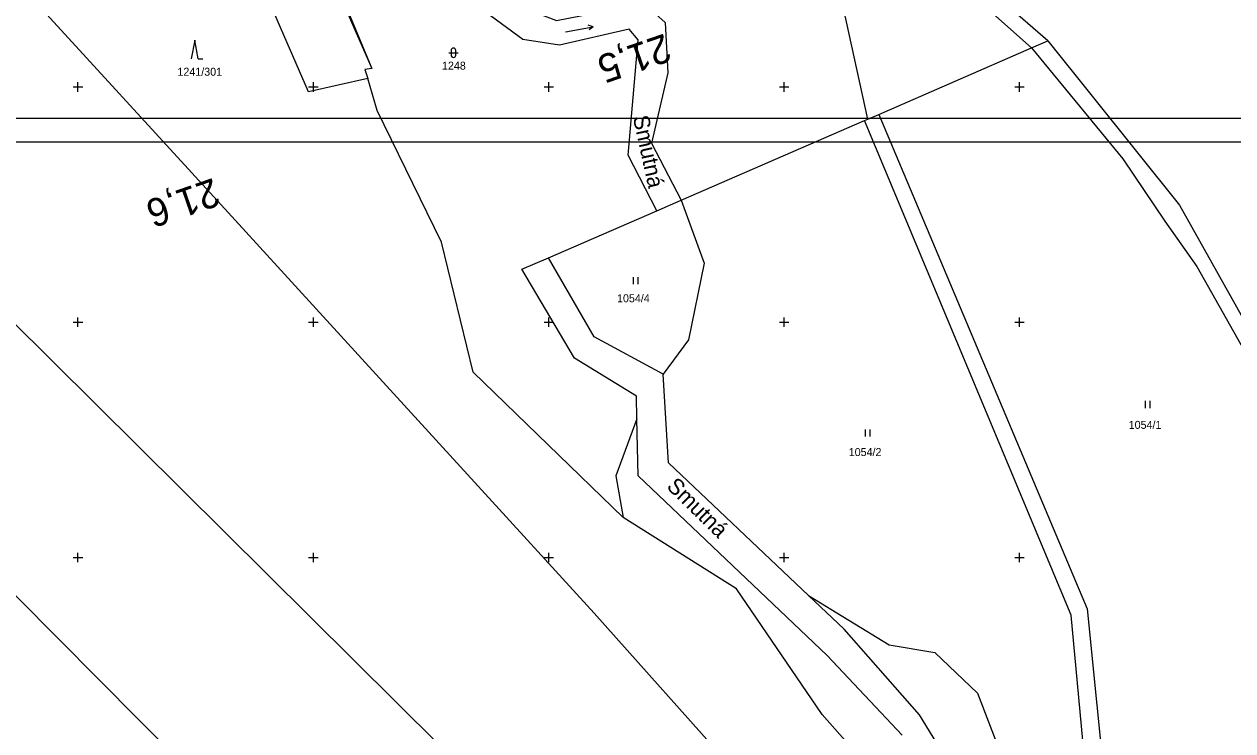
# Model space of a CAD drawing. Extents: x -776734 to -748832, y -1118122 to -976986.
# Drawn here: x -751211.4 to -750954.7, y -1114886.9 to -1114736.6 of the extents above; entities that cross this region are included whole.
import ezdxf

# ---------------------------------------------------------------- set-up
doc = ezdxf.new("R2010")
doc.units = 0
for name, color, linetype in [('KM_Hranice obce', 7, 'Continuous'), ('KM_Hranice parcel', 7, 'Continuous'), ('KM_Parcelní čísla', 7, 'Continuous'), ('KM_Pop  PČ popisy', 7, 'Continuous'), ('KM_Značky kultur', 7, 'Continuous'), ('Legenda 1 rámy + tabulka + severka', 7, 'Continuous'), ('Level 61 Křížky', 7, 'Continuous'), ('SŽG Vrstva 53', 7, 'Continuous'), ('SŽG Vrstva 7', 7, 'Continuous')]:
    doc.layers.add(name, color=color, linetype=linetype)

msp = doc.modelspace()

# ---------------------------------------------------------------- linework, layer by layer
at = {"layer": 'KM_Hranice obce'}
for p, q in [((-750993.96, -1114740.18), (-751047.63, -1114693.52)), ((-750993.96, -1114740.18), (-751047.63, -1114693.52)), ((-750997.46, -1114741.7), (-750993.96, -1114740.18)), ((-750997.46, -1114741.7), (-750993.96, -1114740.18)), ((-751029.91, -1114755.81), (-750997.46, -1114741.7)), ((-751029.91, -1114755.81), (-750997.46, -1114741.7)), ((-751032.96, -1114757.14), (-751032.25, -1114756.83)), ((-751032.96, -1114757.14), (-751032.25, -1114756.83)), ((-751032.25, -1114756.83), (-751029.91, -1114755.81)), ((-751032.25, -1114756.83), (-751029.91, -1114755.81)), ((-751071.86, -1114774.04), (-751032.96, -1114757.14)), ((-751071.86, -1114774.04), (-751032.96, -1114757.14)), ((-751077.03, -1114776.29), (-751071.86, -1114774.04)), ((-751077.03, -1114776.29), (-751071.86, -1114774.04)), ((-751100.07, -1114786.31), (-751077.03, -1114776.29)), ((-751100.07, -1114786.31), (-751077.03, -1114776.29)), ((-751081.03, -1114832.63), (-751081.28, -1114820.55)), ((-751081.03, -1114832.63), (-751081.28, -1114820.55)), ((-751040.83, -1114870.84), (-751081.03, -1114832.63)), ((-751040.83, -1114870.84), (-751081.03, -1114832.63)), ((-751024.93, -1114887.8), (-751040.83, -1114870.84)), ((-751024.93, -1114887.8), (-751040.83, -1114870.84))]:
    msp.add_line(p, q, dxfattribs=at)
msp.add_lwpolyline([(-751081.28, -1114820.55), (-751081.38, -1114815.69), (-751094.56, -1114807.63), (-751105.69, -1114788.71), (-751100.07, -1114786.31)], dxfattribs=at)
msp.add_lwpolyline([(-751081.28, -1114820.55), (-751081.38, -1114815.69), (-751094.56, -1114807.63), (-751105.69, -1114788.71), (-751100.07, -1114786.31)], dxfattribs=at)
at = {"layer": 'KM_Hranice parcel'}
for p, q in [((-751032.25, -1114756.83), (-751044.76, -1114699.45)), ((-750997.46, -1114741.7), (-751044.76, -1114699.45)), ((-751029.91, -1114755.81), (-750985.63, -1114860.92)), ((-750989.03, -1114862.27), (-751032.96, -1114757.14)), ((-751071.86, -1114774.04), (-751066.99, -1114787.43)), ((-751066.99, -1114787.43), (-751070.29, -1114803.73)), ((-751070.29, -1114803.73), (-751075.68, -1114811.07)), ((-751044.85, -1114858.05), (-751027.66, -1114868.6))]:
    msp.add_line(p, q, dxfattribs=at)
for points in [[(-751134.08, -1114703.51), (-751130.35, -1114705.59), (-751123.82, -1114718.52), (-751110.12, -1114731.36), (-751098.35, -1114735.9), (-751079.82, -1114732.28), (-751075.28, -1114736.31), (-751074.72, -1114746.97), (-751078.2, -1114761.93), (-751071.86, -1114774.04)], [(-751142.83, -1114706.54), (-751153.31, -1114710.17), (-751148.64, -1114719.49), (-751137.57, -1114746.06), (-751139.06, -1114746.27), (-751138.42, -1114748.17)], [(-751077.03, -1114776.29), (-751083.1, -1114764.47), (-751081.04, -1114740), (-751082.95, -1114737.73), (-751097.72, -1114741.14), (-751105.51, -1114739.93), (-751127.42, -1114723.76), (-751138.7, -1114708.23), (-751142.83, -1114706.54)], [(-751138.42, -1114748.17), (-751151.05, -1114751.02), (-751162.24, -1114725.26), (-751172.58, -1114730.25), (-751213.65, -1114726.85)], [(-751030.74, -1114928.73), (-751090.34, -1114861.83), (-751168.12, -1114776.69), (-751213.65, -1114726.85)], [(-750993.96, -1114740.18), (-750966.03, -1114775.14), (-750938.54, -1114824.14), (-750931.67, -1114842), (-750919.22, -1114870), (-750898.31, -1114934.18), (-750963.98, -1115002.27)], [(-750997.46, -1114741.7), (-750978.05, -1114765.28), (-750969.16, -1114778.52), (-750962.32, -1114788.16), (-750938.94, -1114829.62), (-750934.13, -1114843.48), (-750922.16, -1114869.76), (-750916.43, -1114889.76), (-750902.23, -1114930.6), (-750902.79, -1114933.66), (-750960.73, -1114993.79)], [(-751077.77, -1114934.9), (-751123.27, -1114889.79), (-751223.71, -1114790.2), (-751268.46, -1114745.82)], [(-751084.22, -1114841.5), (-751116.07, -1114810.62), (-751122.75, -1114783), (-751136.44, -1114755.02), (-751138.42, -1114748.17)], [(-751307.93, -1114762.77), (-751286.55, -1114784.31), (-751238.76, -1114832.46), (-751161.13, -1114910.68), (-751116.44, -1114955.71)], [(-751075.68, -1114811.07), (-751090.38, -1114803.09), (-751100.07, -1114786.31)], [(-751044.85, -1114858.05), (-751074.59, -1114829.87), (-751075.68, -1114811.07)], [(-751081.28, -1114820.55), (-751085.77, -1114832.68), (-751084.22, -1114841.5)], [(-751018.6, -1114925.68), (-751011.29, -1114918.06), (-751041.95, -1114883.38), (-751060.09, -1114856.69), (-751084.22, -1114841.5)], [(-750966.17, -1114999.44), (-750976.24, -1114978.24), (-750992.55, -1114956.5), (-751003.94, -1114911.74), (-751021.21, -1114883.48), (-751037.24, -1114865.26), (-751044.85, -1114858.05)], [(-750985.63, -1114860.92), (-750981.53, -1114901.86), (-750965.03, -1114930.85), (-750964.04, -1114946), (-750954.69, -1114962.09), (-750956.81, -1114974.01), (-750961.46, -1114985.82)], [(-751027.66, -1114868.6), (-751017.99, -1114870.22), (-751008.95, -1114878.82), (-751003.89, -1114891.94), (-750985.8, -1114897.29), (-750989.03, -1114862.27)]]:
    msp.add_lwpolyline(points, dxfattribs=at)
at = {"layer": 'KM_Značky kultur'}
for p, q in [((-751096.476, -1114738.256), (-751090.567, -1114737.215)), ((-751090.567, -1114737.215), (-751091.617, -1114736.89)), ((-751090.567, -1114737.215), (-751091.442, -1114737.878)), ((-751175.2037, -1114740.0278), (-751175.9537, -1114744.0278)), ((-751174.4537, -1114744.0278), (-751175.2037, -1114740.0278)), ((-751174.4537, -1114744.0278), (-751173.4577, -1114744.0278)), ((-751121.2412, -1114742.7165), (-751119.2392, -1114742.7165)), ((-751120.7412, -1114742.2165), (-751120.7412, -1114743.2175)), ((-751119.7392, -1114743.2175), (-751119.7392, -1114742.2165)), ((-751082.0246, -1114791.9338), (-751082.0246, -1114790.4338)), ((-751081.0236, -1114791.9338), (-751081.0236, -1114790.4338)), ((-750973.2605, -1114818.2307), (-750973.2605, -1114816.7307)), ((-750972.2595, -1114818.2307), (-750972.2595, -1114816.7307)), ((-751032.731, -1114824.3), (-751032.731, -1114822.8)), ((-751031.73, -1114824.3), (-751031.73, -1114822.8))]:
    msp.add_line(p, q, dxfattribs=at)
for centre, start, end in [((-751120.2402, -1114742.2164), 0, 180), ((-751120.2402, -1114743.2164), 180, 359.987886)]:
    msp.add_arc(centre, 0.5, start, end, dxfattribs=at)
at = {"layer": 'Legenda 1 rámy + tabulka + severka'}
for p, q in [((-751051.7143, -1114756.7085), (-751343.7143, -1114756.7085)), ((-750759.7143, -1114756.7085), (-751051.7143, -1114756.7085)), ((-751051.7143, -1114761.7085), (-751348.7143, -1114761.7085)), ((-751051.7143, -1114761.7085), (-751348.7143, -1114761.7085)), ((-751051.7143, -1114761.7085), (-751348.7143, -1114761.7085)), ((-750754.7143, -1114761.7085), (-751051.7143, -1114761.7085)), ((-750754.7143, -1114761.7085), (-751051.7143, -1114761.7085)), ((-750754.7143, -1114761.7085), (-751051.7143, -1114761.7085))]:
    msp.add_line(p, q, dxfattribs=at)
at = {"layer": 'Level 61 Křížky'}
for p, q in [((-751200, -1114750), (-751200, -1114749)), ((-751150, -1114750), (-751150, -1114749)), ((-751100, -1114750), (-751100, -1114749)), ((-751050, -1114750), (-751050, -1114749)), ((-751000, -1114750), (-751000, -1114749)), ((-751201, -1114750), (-751199, -1114750)), ((-751200, -1114751), (-751200, -1114750)), ((-751151, -1114750), (-751149, -1114750)), ((-751150, -1114751), (-751150, -1114750)), ((-751101, -1114750), (-751099, -1114750)), ((-751100, -1114751), (-751100, -1114750)), ((-751051, -1114750), (-751049, -1114750)), ((-751050, -1114751), (-751050, -1114750)), ((-751001, -1114750), (-750999, -1114750)), ((-751000, -1114751), (-751000, -1114750)), ((-751201, -1114800), (-751199, -1114800)), ((-751200, -1114800), (-751200, -1114799)), ((-751200, -1114801), (-751200, -1114800)), ((-751151, -1114800), (-751149, -1114800)), ((-751150, -1114800), (-751150, -1114799)), ((-751150, -1114801), (-751150, -1114800)), ((-751101, -1114800), (-751099, -1114800)), ((-751100, -1114800), (-751100, -1114799)), ((-751100, -1114801), (-751100, -1114800)), ((-751051, -1114800), (-751049, -1114800)), ((-751050, -1114800), (-751050, -1114799)), ((-751050, -1114801), (-751050, -1114800)), ((-751001, -1114800), (-750999, -1114800)), ((-751000, -1114800), (-751000, -1114799)), ((-751000, -1114801), (-751000, -1114800)), ((-751200, -1114850), (-751200, -1114849)), ((-751150, -1114850), (-751150, -1114849)), ((-751100, -1114850), (-751100, -1114849)), ((-751050, -1114850), (-751050, -1114849)), ((-751000, -1114850), (-751000, -1114849)), ((-751201, -1114850), (-751199, -1114850)), ((-751200, -1114851), (-751200, -1114850)), ((-751151, -1114850), (-751149, -1114850)), ((-751150, -1114851), (-751150, -1114850)), ((-751101, -1114850), (-751099, -1114850)), ((-751100, -1114851), (-751100, -1114850)), ((-751051, -1114850), (-751049, -1114850)), ((-751050, -1114851), (-751050, -1114850)), ((-751001, -1114850), (-750999, -1114850)), ((-751000, -1114851), (-751000, -1114850))]:
    msp.add_line(p, q, dxfattribs=at)
at = {"layer": 'SŽG Vrstva 53'}
msp.add_lwpolyline([(-751047.63, -1114693.52), (-751057.9, -1114691.02), (-751081.52, -1114685.27), (-751134.08, -1114703.51), (-751142.83, -1114706.54), (-751153.31, -1114710.17), (-751137.57, -1114746.06), (-751139.06, -1114746.27), (-751138.42, -1114748.17), (-751151.05, -1114751.02), (-751162.24, -1114725.26), (-751172.58, -1114730.25), (-751213.65, -1114726.85), (-751218.67, -1114726.44), (-751268.46, -1114745.82), (-751307.93, -1114762.77), (-751323.57, -1114769.49), (-751347.57, -1114777.14), (-751364.44, -1114782.53)], dxfattribs=at)

# ---------------------------------------------------------------- texts
at = {"layer": 'KM_Parcelní čísla'}
for s, p in [('1241/301', (-751178.8738, -1114747.6041)), ('1248', (-751122.6758, -1114746.314)), ('1054/4', (-751085.497, -1114795.76)), ('1054/1', (-750976.8065, -1114822.6607)), ('1054/2', (-751036.2739, -1114828.4406))]:
    msp.add_text(s, height=1.7, dxfattribs=at).set_placement(p)
at = {"layer": 'KM_Pop  PČ popisy'}
for rotation, p in [(282.398399, (-751082.1456, -1114756.4164)), (315.617617, (-751075.1584, -1114835.1117))]:
    msp.add_text('Smutná', height=3.4, rotation=rotation, dxfattribs=at).set_placement(p)
at = {"layer": 'SŽG Vrstva 7'}
for s, rotation, p in [('21,5', 199.028073, (-751075.3852, -1114738.5744)), ('21,6', 199.031344, (-751171.2487, -1114769.2724))]:
    msp.add_text(s, height=6, rotation=rotation, dxfattribs=at).set_placement(p)

doc.saveas('drawing.dxf')
